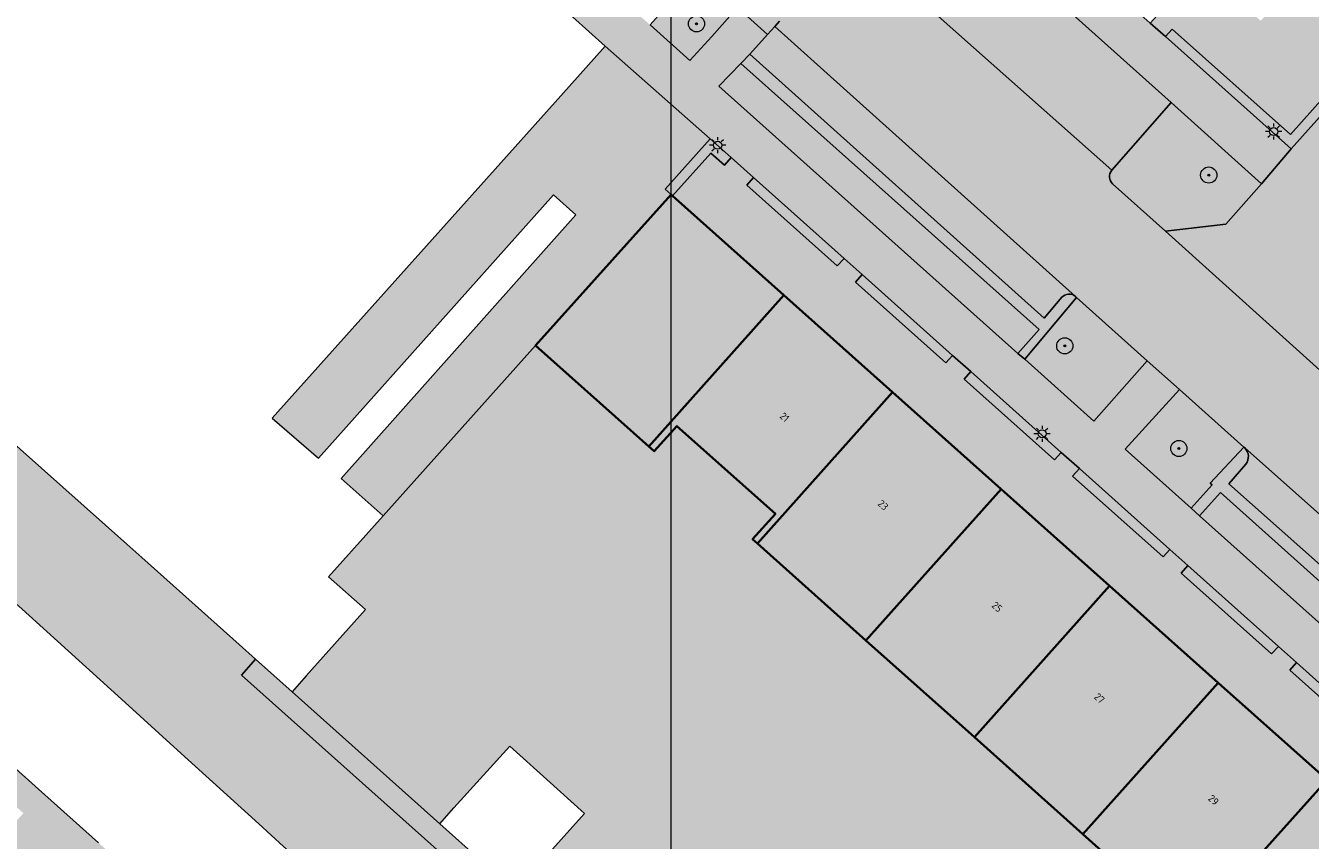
# Model space of a CAD drawing. Extents: x 101956 to 105180, y 476926 to 481317.
# Tile 355 of 649: x 103993 to 104056, y 480285 to 480325. Entities that reach past the tile are written whole.
import ezdxf
from ezdxf.enums import TextEntityAlignment as Align

# ---------------------------------------------------------------- set-up
doc = ezdxf.new("R2010")
doc.units = 0
doc.header["$LTSCALE"] = 0.5
for name, color, linetype, lineweight in [('B-WE-GR-BEPLANTING_CULTUUR_HEESTERS-GV', 90, 'Continuous', 18), ('B-WE-GR-BOOM-S', 90, 'Continuous', 25), ('B-WE-GR-GROENVOORZIENING-GV', 80, 'Continuous', 18), ('B-WE-GR-HAAG-GV', 90, 'Continuous', 13), ('B-WE-KL-ET_LS_OV_LICHTMAST-S', 190, 'Continuous', 25), ('B-WE-OG-BEBOUWING-GV', 7, 'Continuous', 35), ('B-WE-OG-BEBOUWING-T18', 10, 'Continuous', 18), ('B-WE-OG-TERREIN_ERF-GV', 7, 'Continuous', 18), ('B-WE-VH-VERHARDING_STRAATBAKSTEEN-GV', 252, 'Continuous', 18), ('B-WE-VH-VERHARDING_TEGEL-GV', 252, 'Continuous', 18)]:
    doc.layers.add(name, color=color, linetype=linetype, lineweight=lineweight)
for name, color, linetype, lineweight, true_color in [('B-WE-GR-BEPLANTING_CULTUUR_HEESTERS-V', 7, 'Continuous', 18, 0xa5a552), ('B-WE-GR-GROENVOORZIENING-V', 7, 'Continuous', 18, 0x67a552), ('B-WE-GR-HAAG-V', 7, 'Continuous', 18, 0x67a552), ('B-WE-OG-BEBOUWING-V', 7, 'Continuous', 18, 0xdc7869), ('B-WE-OG-TERREIN_ERF-V', 7, 'Continuous', 18, 0x28c846), ('B-WE-VH-VERHARDING_STRAATBAKSTEEN-V', 7, 'Continuous', 18, 0xcdcdcd), ('B-WE-VH-VERHARDING_TEGEL-V', 7, 'Continuous', 18, 0xcdcdcd)]:
    doc.layers.add(name, color=color, linetype=linetype, lineweight=lineweight, true_color=true_color)
doc.layers.add('X-XX-AL-HULPLIJN-G', color=7, linetype='Continuous', lineweight=18, plot=False)
doc.styles.add('NLCS-ISO-M200-T18', font='NLCS-ISO.ttf', dxfattribs={"height": 0.36})

# ---------------------------------------------------------------- blocks, each defined once
blk = doc.blocks.new('SKL-ET_OV_LICHTMAST-SO')
at = {"color": 0, "linetype": 'ByBlock', "lineweight": 18}
for points in [[(-1.25, 0), (-2, 0)], [(-1.41421356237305, 1.414213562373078), (-0.8838834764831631, 0.8838834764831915)], [(0, 2), (0, 1.25)], [(0.88388347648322, 0.8838834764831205), (1.414213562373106, 1.414213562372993)], [(2, 0), (1.25, 0)], [(-1.414213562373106, -1.414213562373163), (-0.8838834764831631, -0.88388347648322)], [(0, -1.25), (0, -2)], [(0.8838834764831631, -0.8838834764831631), (1.414213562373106, -1.414213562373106)]]:
    blk.add_lwpolyline(points, dxfattribs=at)
blk.add_circle((0, 0), 1, dxfattribs=at)
blk = doc.blocks.new('SGR-BOOM_01-SO')
at = {"linetype": 'ByBlock', "lineweight": 18}
h = blk.add_hatch(color=0, dxfattribs=at)
h.dxf.hatch_style = 1
edge = h.paths.add_edge_path()
edge.add_arc((0, 0), 0.25, 0, 360)
at = {"color": 0, "linetype": 'ByBlock', "lineweight": 18}
for radius in [2, 0.25]:
    blk.add_circle((0, 0), radius, dxfattribs=at)

msp = doc.modelspace()

# ---------------------------------------------------------------- hatches: boundary and pattern name
at = {"layer": 'B-WE-GR-BEPLANTING_CULTUUR_HEESTERS-V'}
h = msp.add_hatch(color=256, dxfattribs=at)
edge = h.paths.add_edge_path()
edge.add_line((104029.275, 480324.851), (104029.632, 480325.248))
edge.add_line((104029.632, 480325.248), (104029.861, 480325.502))
edge.add_arc((104029.4985979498, 480325.8275052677), 0.4871231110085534, 318.0701899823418, 408.0865065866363)
edge.add_line((104029.824, 480326.19), (104026.72, 480328.97))
edge.add_line((104026.72, 480328.97), (104024.532, 480326.511))
edge.add_line((104024.532, 480326.511), (104023.468, 480325.316))
edge.add_line((104023.468, 480325.316), (104025.428, 480323.566))
edge.add_line((104025.428, 480323.566), (104026.514, 480324.746))
edge.add_line((104026.514, 480324.746), (104027.791, 480326.181))
edge.add_line((104027.791, 480326.181), (104029.275, 480324.851))
h = msp.add_hatch(color=256, dxfattribs=at)
edge = h.paths.add_edge_path()
edge.add_line((104053.723, 480317.453), (104049.26, 480321.479))
edge.add_line((104049.26, 480321.479), (104046.318, 480318.124))
edge.add_arc((104046.6768416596, 480317.8087527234), 0.4776485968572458, 138.7002545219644, 227.9624821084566)
edge.add_line((104046.357, 480317.454), (104048.97, 480315.105))
edge.add_line((104048.97, 480315.105), (104051.954, 480315.452))
edge.add_line((104051.954, 480315.452), (104053.723, 480317.453))
for points in [[(104048.072, 480308.697), (104044.569, 480311.834), (104042.009, 480308.777), (104045.432, 480305.711)], [(104049.665, 480307.271), (104046.978, 480304.311), (104050.238, 480301.394), (104051.273, 480302.554), (104051.183, 480302.635), (104052.844, 480304.424)]]:
    msp.add_hatch(color=256, dxfattribs=at).paths.add_polyline_path(points)
at = {"layer": 'B-WE-GR-GROENVOORZIENING-V'}
for points in [[(104049.298, 480325.115), (104048.965, 480324.742), (104055.191, 480319.191), (104061.807, 480326.601), (104061.434, 480326.934), (104055.151, 480319.897)], [(104041.663, 480309.062), (104042.718, 480310.247), (104027.948, 480323.409), (104026.868, 480322.287)], [(104027.48, 480318.75), (104026.44, 480319.679), (104024.206, 480317.185), (104024.504, 480316.918), (104024.579, 480316.852), (104026.472, 480318.966), (104027.147, 480318.377)], [(104028.588, 480317.76), (104028.255, 480317.387), (104032.729, 480313.389), (104033.062, 480313.762)], [(104033.961, 480312.958), (104033.628, 480312.585), (104038.102, 480308.587), (104038.435, 480308.96)], [(104039.335, 480308.157), (104039.002, 480307.784), (104043.476, 480303.786), (104043.809, 480304.159)], [(104044.708, 480303.355), (104044.375, 480302.982), (104048.849, 480298.984), (104049.182, 480299.357)], [(104051.695, 480302.177), (104050.66, 480301.017), (104065.362, 480287.865), (104066.393, 480289.004), (104066.295, 480289.092)], [(104050.082, 480298.554), (104049.749, 480298.181), (104054.223, 480294.183), (104054.556, 480294.556)], [(104055.455, 480293.752), (104055.122, 480293.379), (104059.596, 480289.381), (104059.929, 480289.754)]]:
    msp.add_hatch(color=256, dxfattribs=at).paths.add_polyline_path(points)
at = {"layer": 'B-WE-GR-HAAG-V'}
for points in [[(104049.298, 480325.115), (104048.965, 480324.742), (104055.191, 480319.191), (104061.807, 480326.601), (104061.434, 480326.934), (104055.151, 480319.897)], [(104041.663, 480309.062), (104042.718, 480310.247), (104027.948, 480323.409), (104026.868, 480322.287)], [(104027.48, 480318.75), (104026.44, 480319.679), (104024.206, 480317.185), (104024.504, 480316.918), (104024.579, 480316.852), (104026.472, 480318.966), (104027.147, 480318.377)], [(104028.588, 480317.76), (104028.255, 480317.387), (104032.729, 480313.389), (104033.062, 480313.762)], [(104033.961, 480312.958), (104033.628, 480312.585), (104038.102, 480308.587), (104038.435, 480308.96)], [(104039.335, 480308.157), (104039.002, 480307.784), (104043.476, 480303.786), (104043.809, 480304.159)], [(104044.708, 480303.355), (104044.375, 480302.982), (104048.849, 480298.984), (104049.182, 480299.357)], [(104051.695, 480302.177), (104050.66, 480301.017), (104065.362, 480287.865), (104066.393, 480289.004), (104066.295, 480289.092)], [(104050.082, 480298.554), (104049.749, 480298.181), (104054.223, 480294.183), (104054.556, 480294.556)], [(104055.455, 480293.752), (104055.122, 480293.379), (104059.596, 480289.381), (104059.929, 480289.754)]]:
    msp.add_hatch(color=256, dxfattribs=at).paths.add_polyline_path(points)
at = {"layer": 'B-WE-OG-BEBOUWING-V'}
for points in [[(104030.09, 480311.934), (104024.579, 480316.852), (104024.504, 480316.918), (104017.797, 480309.451), (104023.409, 480304.45)], [(104035.464, 480307.138), (104030.09, 480311.934), (104023.409, 480304.45), (104023.668, 480304.219), (104024.791, 480305.46), (104029.663, 480301.112), (104028.539, 480299.861), (104028.78, 480299.646)], [(104040.836, 480302.344), (104035.464, 480307.138), (104028.78, 480299.646), (104034.147, 480294.851)], [(104046.208, 480297.55), (104040.836, 480302.344), (104034.147, 480294.851), (104039.518, 480290.055)], [(104051.58, 480292.756), (104046.208, 480297.55), (104039.518, 480290.055), (104044.887, 480285.259)], [(104056.973, 480287.944), (104051.58, 480292.756), (104044.887, 480285.259), (104050.257, 480280.462)], [(104062.349, 480283.146), (104056.973, 480287.944), (104050.257, 480280.462), (104050.508, 480280.238), (104051.628, 480281.516), (104056.505, 480277.135), (104055.394, 480275.88), (104055.629, 480275.67)]]:
    msp.add_hatch(color=256, dxfattribs=at).paths.add_polyline_path(points)
at = {"layer": 'B-WE-OG-TERREIN_ERF-V'}
for points in [[(104062.356, 480348.82), (104061.317, 480349.772), (104061.44, 480349.919), (104061.61, 480350.122), (104062.666, 480349.15), (104066.158, 480353.068), (104065.052, 480354.082), (104065.21, 480354.259), (104069.162, 480358.68), (104063.714, 480363.55), (104061.939, 480361.468), (104063.734, 480359.876), (104061.601, 480357.479), (104059.414, 480355.022), (104057.623, 480356.608), (104046.781, 480344.483), (104048.599, 480342.891), (104046.357, 480340.383), (104044.259, 480338.037), (104042.46, 480339.631), (104038.277, 480334.942), (104048.552, 480325.781), (104048.219, 480325.408), (104048.965, 480324.742), (104049.298, 480325.115), (104055.151, 480319.897), (104061.434, 480326.934), (104061.807, 480326.601), (104062.633, 480327.526), (104062.26, 480327.859), (104065.265, 480331.209), (104065.63, 480330.883), (104066.457, 480331.81), (104066.084, 480332.143), (104072.094, 480338.842), (104072.451, 480338.523), (104073.278, 480339.449), (104072.905, 480339.782), (104075.91, 480343.132), (104076.275, 480342.806), (104077.101, 480343.731), (104076.729, 480344.064), (104079.733, 480347.414), (104080.098, 480347.088), (104081.186, 480348.306), (104077.195, 480351.887), (104073.064, 480347.254), (104069.237, 480342.964), (104065.46, 480338.729), (104061.638, 480334.444), (104057.816, 480330.16), (104053.682, 480325.524), (104046.932, 480331.526), (104050.97, 480336.07), (104049.919, 480337.014), (104050.014, 480337.118), (104050.239, 480337.366), (104051.292, 480336.431), (104054.761, 480340.323), (104053.72, 480341.274), (104053.838, 480341.401), (104054.034, 480341.613), (104055.073, 480340.659), (104058.573, 480344.572), (104057.507, 480345.517), (104057.661, 480345.684), (104057.827, 480345.865), (104058.898, 480344.91)], [(103956.851, 480319.954), (103964.794, 480328.841), (103970.092, 480334.769), (103969.133, 480335.626), (103954.887, 480319.668), (103947.725, 480311.644), (103939.425, 480319.051), (103960.677, 480342.827), (103960.837, 480343.005), (103960.168, 480343.602), (103960.009, 480343.423), (103937.627, 480318.38), (103948.029, 480309.081), (103980.736, 480279.843), (103981.886, 480281.118), (103949.504, 480310.067), (103956.728, 480318.205), (103992.448, 480286.3), (103984.024, 480276.908), (103986.706, 480274.558), (103987.837, 480275.827), (103995.088, 480283.944), (104038.504, 480245.177), (104039.425, 480246.209), (104034.782, 480250.355), (104033.542, 480251.462), (104001.4, 480280.161), (104000.162, 480281.267), (103998.104, 480283.104), (103996.168, 480284.833), (103993.206, 480287.482), (103989.601, 480290.702), (103988.312, 480291.853)], [(104049.749, 480298.181), (104050.082, 480298.554), (104049.182, 480299.357), (104048.849, 480298.984), (104044.375, 480302.982), (104044.708, 480303.355), (104043.809, 480304.159), (104043.476, 480303.786), (104039.002, 480307.784), (104039.335, 480308.157), (104038.435, 480308.96), (104038.102, 480308.587), (104033.628, 480312.585), (104033.961, 480312.958), (104033.062, 480313.762), (104032.729, 480313.389), (104028.255, 480317.387), (104028.588, 480317.76), (104027.48, 480318.75), (104027.147, 480318.377), (104026.472, 480318.966), (104024.579, 480316.852), (104030.09, 480311.934), (104035.464, 480307.138), (104040.836, 480302.344), (104046.208, 480297.55), (104051.58, 480292.756), (104056.973, 480287.944), (104062.349, 480283.146), (104062.625, 480282.9), (104067.28, 480278.715), (104067.855, 480278.217), (104069.71, 480280.343), (104066.078, 480283.589), (104066.411, 480283.962), (104065.302, 480284.953), (104064.969, 480284.58), (104060.495, 480288.578), (104060.828, 480288.951), (104059.929, 480289.754), (104059.596, 480289.381), (104055.122, 480293.379), (104055.455, 480293.752), (104054.556, 480294.556), (104054.223, 480294.183)], [(104039.518, 480290.055), (104034.147, 480294.851), (104028.78, 480299.646), (104028.539, 480299.861), (104029.663, 480301.112), (104024.791, 480305.46), (104023.668, 480304.219), (104023.409, 480304.45), (104017.797, 480309.451), (104010.255, 480301.025), (104007.553, 480298.005), (104009.379, 480296.378), (104006.443, 480293.094), (104005.744, 480292.311), (104013.057, 480285.772), (104013.758, 480286.557), (104016.521, 480289.613), (104018.352, 480287.97), (104020.227, 480286.288), (104017.48, 480283.225), (104016.781, 480282.442), (104023.8, 480276.166), (104024.494, 480276.944), (104027.239, 480280.021), (104029.093, 480278.377), (104030.963, 480276.718), (104028.23, 480273.654), (104027.511, 480272.848), (104034.571, 480266.536), (104035.279, 480267.329), (104037.998, 480270.424), (104039.849, 480268.803), (104041.753, 480267.135), (104039.025, 480264.062), (104038.276, 480263.223), (104045.573, 480256.699), (104046.271, 480257.481), (104049.2, 480260.771), (104050.999, 480259.194), (104061.23, 480270.663), (104055.629, 480275.67), (104055.394, 480275.88), (104056.505, 480277.135), (104051.628, 480281.516), (104050.508, 480280.238), (104050.257, 480280.462), (104044.887, 480285.259)]]:
    msp.add_hatch(color=256, dxfattribs=at).paths.add_polyline_path(points)
at = {"layer": 'B-WE-VH-VERHARDING_STRAATBAKSTEEN-V'}
h = msp.add_hatch(color=256, dxfattribs=at)
edge = h.paths.add_edge_path()
edge.add_line((104118.943, 480382.103), (104119.448, 480382.734))
edge.add_line((104119.448, 480382.734), (104119.781, 480383.107))
edge.add_line((104119.781, 480383.107), (104121.976, 480385.571))
edge.add_line((104121.976, 480385.571), (104124.97, 480388.931))
edge.add_line((104124.97, 480388.931), (104125.769, 480389.827))
edge.add_line((104125.769, 480389.827), (104128.762, 480393.187))
edge.add_line((104128.762, 480393.187), (104129.562, 480394.085))
edge.add_line((104129.562, 480394.085), (104135.549, 480400.804))
edge.add_line((104135.549, 480400.804), (104136.349, 480401.701))
edge.add_line((104136.349, 480401.701), (104139.342, 480405.061))
edge.add_line((104139.342, 480405.061), (104140.141, 480405.957))
edge.add_line((104140.141, 480405.957), (104143.135, 480409.317))
edge.add_line((104143.135, 480409.317), (104144.803, 480411.189))
edge.add_line((104144.803, 480411.189), (104146.916, 480413.561))
edge.add_line((104146.916, 480413.561), (104147.8, 480414.546))
edge.add_line((104147.8, 480414.546), (104148.6, 480415.439))
edge.add_line((104148.6, 480415.439), (104151.605, 480418.789))
edge.add_line((104151.605, 480418.789), (104152.405, 480419.68))
edge.add_line((104152.405, 480419.68), (104158.415, 480426.38))
edge.add_line((104158.415, 480426.38), (104159.216, 480427.273))
edge.add_line((104159.216, 480427.273), (104162.221, 480430.623))
edge.add_line((104162.221, 480430.623), (104163.021, 480431.515))
edge.add_line((104163.021, 480431.515), (104164.448, 480433.106))
edge.add_line((104164.448, 480433.106), (104168.74, 480437.89))
edge.add_arc((104172.3522972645, 480433.144118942), 5.964233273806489, 59.59332460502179, 127.276346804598, ccw=False)
edge.add_line((104175.371, 480438.288), (104209.372, 480417.115))
edge.add_line((104209.372, 480417.115), (104212.464, 480421.329))
edge.add_line((104212.464, 480421.329), (104192.212, 480434.053))
edge.add_line((104192.212, 480434.053), (104175.395, 480444.896))
edge.add_line((104175.395, 480444.896), (104174.032, 480446.278))
edge.add_line((104174.032, 480446.278), (104171.211, 480449.062))
edge.add_line((104171.211, 480449.062), (104170.599, 480448.381))
edge.add_line((104170.599, 480448.381), (104169.795, 480447.486))
edge.add_line((104169.795, 480447.486), (104162.517, 480439.387))
edge.add_line((104162.517, 480439.387), (104161.712, 480438.491))
edge.add_line((104161.712, 480438.491), (104158.704, 480435.144))
edge.add_line((104158.704, 480435.144), (104157.9, 480434.249))
edge.add_line((104157.9, 480434.249), (104154.892, 480430.902))
edge.add_line((104154.892, 480430.902), (104153.659, 480429.53))
edge.add_line((104153.659, 480429.53), (104153.325, 480429.158))
edge.add_line((104153.325, 480429.158), (104152.719, 480428.519))
edge.add_line((104152.719, 480428.519), (104150.058, 480425.558))
edge.add_line((104150.058, 480425.558), (104145.746, 480420.611))
edge.add_line((104145.746, 480420.611), (104142.449, 480416.934))
edge.add_line((104142.449, 480416.934), (104142.151, 480416.601))
edge.add_line((104142.151, 480416.601), (104141.104, 480415.434))
edge.add_line((104141.104, 480415.434), (104138.099, 480412.084))
edge.add_line((104138.099, 480412.084), (104137.297, 480411.187))
edge.add_line((104137.297, 480411.187), (104134.292, 480407.837))
edge.add_line((104134.292, 480407.837), (104133.49, 480406.941))
edge.add_line((104133.49, 480406.941), (104127.48, 480400.242))
edge.add_line((104127.48, 480400.242), (104126.679, 480399.344))
edge.add_line((104126.679, 480399.344), (104123.674, 480395.994))
edge.add_line((104123.674, 480395.994), (104122.871, 480395.097))
edge.add_line((104122.871, 480395.097), (104118.6, 480390.333))
edge.add_line((104118.6, 480390.333), (104116.248, 480387.626))
edge.add_line((104116.248, 480387.626), (104111.99, 480382.854))
edge.add_line((104111.99, 480382.854), (104111.188, 480381.956))
edge.add_line((104111.188, 480381.956), (104108.183, 480378.606))
edge.add_line((104108.183, 480378.606), (104107.39, 480377.699))
edge.add_line((104107.39, 480377.699), (104101.38, 480371))
edge.add_line((104101.38, 480371), (104100.596, 480370.085))
edge.add_line((104100.596, 480370.085), (104097.59, 480366.736))
edge.add_line((104097.59, 480366.736), (104096.798, 480365.829))
edge.add_line((104096.798, 480365.829), (104093.793, 480362.48))
edge.add_line((104093.793, 480362.48), (104092.872, 480361.429))
edge.add_line((104092.872, 480361.429), (104092.539, 480361.056))
edge.add_line((104092.539, 480361.056), (104091.956, 480360.442))
edge.add_line((104091.956, 480360.442), (104089.253, 480357.446))
edge.add_line((104089.253, 480357.446), (104084.694, 480352.3))
edge.add_line((104084.694, 480352.3), (104082.008, 480349.289))
edge.add_line((104082.008, 480349.289), (104081.519, 480348.679))
edge.add_line((104081.519, 480348.679), (104081.186, 480348.306))
edge.add_line((104081.186, 480348.306), (104080.098, 480347.088))
edge.add_line((104080.098, 480347.088), (104077.101, 480343.731))
edge.add_line((104077.101, 480343.731), (104076.275, 480342.806))
edge.add_line((104076.275, 480342.806), (104073.278, 480339.449))
edge.add_line((104073.278, 480339.449), (104072.451, 480338.523))
edge.add_line((104072.451, 480338.523), (104066.457, 480331.81))
edge.add_line((104066.457, 480331.81), (104065.63, 480330.883))
edge.add_line((104065.63, 480330.883), (104062.633, 480327.526))
edge.add_line((104062.633, 480327.526), (104061.807, 480326.601))
edge.add_line((104061.807, 480326.601), (104055.191, 480319.191))
edge.add_line((104055.191, 480319.191), (104053.723, 480317.453))
edge.add_line((104053.723, 480317.453), (104051.954, 480315.452))
edge.add_line((104051.954, 480315.452), (104048.97, 480315.105))
edge.add_line((104048.97, 480315.105), (104057.109, 480307.789))
edge.add_line((104057.109, 480307.789), (104056.843, 480312.459))
edge.add_line((104056.843, 480312.459), (104057.898, 480313.798))
edge.add_line((104057.898, 480313.798), (104059.396, 480315.439))
edge.add_line((104059.396, 480315.439), (104064.7, 480321.389))
edge.add_line((104064.7, 480321.389), (104065.502, 480322.288))
edge.add_line((104065.502, 480322.288), (104068.496, 480325.647))
edge.add_line((104068.496, 480325.647), (104069.297, 480326.546))
edge.add_line((104069.297, 480326.546), (104075.286, 480333.264))
edge.add_line((104075.286, 480333.264), (104076.087, 480334.163))
edge.add_line((104076.087, 480334.163), (104079.081, 480337.522))
edge.add_line((104079.081, 480337.522), (104079.883, 480338.421))
edge.add_line((104079.883, 480338.421), (104082.877, 480341.78))
edge.add_line((104082.877, 480341.78), (104084.542, 480343.647))
edge.add_line((104084.542, 480343.647), (104087.537, 480347.007))
edge.add_line((104087.537, 480347.007), (104088.339, 480347.907))
edge.add_line((104088.339, 480347.907), (104091.334, 480351.266))
edge.add_line((104091.334, 480351.266), (104092.136, 480352.167))
edge.add_line((104092.136, 480352.167), (104098.125, 480358.885))
edge.add_line((104098.125, 480358.885), (104098.927, 480359.784))
edge.add_line((104098.927, 480359.784), (104101.921, 480363.143))
edge.add_line((104101.921, 480363.143), (104102.724, 480364.044))
edge.add_line((104102.724, 480364.044), (104105.719, 480367.403))
edge.add_line((104105.719, 480367.403), (104107.938, 480369.893))
edge.add_line((104107.938, 480369.893), (104108.271, 480370.266))
edge.add_line((104108.271, 480370.266), (104108.883, 480370.882))
edge.add_line((104108.883, 480370.882), (104111.505, 480373.808))
edge.add_line((104111.505, 480373.808), (104116.232, 480379.115))
edge.add_line((104116.232, 480379.115), (104118.943, 480382.103))
h = msp.add_hatch(color=256, dxfattribs=at)
edge = h.paths.add_edge_path()
edge.add_line((104037.944, 480334.569), (104036.393, 480336.022))
edge.add_line((104036.393, 480336.022), (104016.884, 480353.475))
edge.add_line((104016.884, 480353.475), (104015.362, 480351.686))
edge.add_line((104015.362, 480351.686), (104019.746, 480347.831))
edge.add_line((104019.746, 480347.831), (104032.675, 480336.325))
edge.add_line((104032.675, 480336.325), (104029.657, 480333.043))
edge.add_arc((104030.028799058, 480332.6992845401), 0.5063347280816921, 137.2476778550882, 228.0007621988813)
edge.add_line((104029.69, 480332.323), (104032.836, 480329.485))
edge.add_arc((104033.1518706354, 480329.8347667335), 0.4712865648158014, 227.9151417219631, 317.438935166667)
edge.add_line((104033.499, 480329.516), (104036.563, 480332.847))
edge.add_line((104036.563, 480332.847), (104049.26, 480321.479))
edge.add_line((104049.26, 480321.479), (104053.723, 480317.453))
edge.add_line((104053.723, 480317.453), (104055.191, 480319.191))
edge.add_line((104055.191, 480319.191), (104048.965, 480324.742))
edge.add_line((104048.965, 480324.742), (104048.219, 480325.408))
edge.add_line((104048.219, 480325.408), (104037.944, 480334.569))
h = msp.add_hatch(color=256, dxfattribs=at)
edge = h.paths.add_edge_path()
edge.add_line((104048.97, 480315.105), (104046.357, 480317.454))
edge.add_arc((104046.6768416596, 480317.8087527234), 0.4776485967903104, 138.7002545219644, 227.9624821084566, ccw=False)
edge.add_line((104046.318, 480318.124), (104033.499, 480329.516))
edge.add_arc((104033.1518706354, 480329.8347667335), 0.4712865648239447, 227.9151417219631, 317.438935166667, ccw=False)
edge.add_line((104032.836, 480329.485), (104029.69, 480332.323))
edge.add_arc((104030.028799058, 480332.6992845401), 0.5063347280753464, 137.2476778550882, 228.0007621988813, ccw=False)
edge.add_line((104029.657, 480333.043), (104016.779, 480344.514))
edge.add_arc((104016.3725573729, 480344.8774467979), 0.5452423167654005, 228.0397147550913, 318.19646325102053, ccw=False)
edge.add_line((104016.008, 480344.472), (104013.692, 480346.551))
edge.add_line((104013.692, 480346.551), (104008.65, 480351.076))
edge.add_line((104008.65, 480351.076), (104003.073, 480344.931))
edge.add_line((104003.073, 480344.931), (104006.619, 480341.77))
edge.add_line((104006.619, 480341.77), (104008.584, 480343.974))
edge.add_line((104008.584, 480343.974), (104010.597, 480342.148))
edge.add_line((104010.597, 480342.148), (104010.733, 480342.025))
edge.add_line((104010.733, 480342.025), (104025.714, 480328.603))
edge.add_line((104025.714, 480328.603), (104026.007, 480328.93))
edge.add_arc((104026.3834342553, 480328.5946718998), 0.5041306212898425, 48.116656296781, 138.3053109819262, ccw=False)
edge.add_line((104026.72, 480328.97), (104029.824, 480326.19))
edge.add_arc((104029.4985979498, 480325.8275052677), 0.4871231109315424, -41.92981001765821, 48.086506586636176, ccw=False)
edge.add_line((104029.861, 480325.502), (104029.632, 480325.248))
edge.add_line((104029.632, 480325.248), (104044.513, 480311.884))
edge.add_line((104044.513, 480311.884), (104044.569, 480311.834))
edge.add_line((104044.569, 480311.834), (104048.072, 480308.697))
edge.add_line((104048.072, 480308.697), (104049.665, 480307.271))
edge.add_line((104049.665, 480307.271), (104052.844, 480304.424))
edge.add_line((104052.844, 480304.424), (104052.895, 480304.378))
edge.add_line((104052.895, 480304.378), (104067.999, 480290.97))
edge.add_line((104067.999, 480290.97), (104068.207, 480291.199))
edge.add_arc((104068.564612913, 480290.8753703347), 0.4823102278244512, 48.21407586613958, 137.8557874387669, ccw=False)
edge.add_line((104068.886, 480291.235), (104070.164, 480290.093))
edge.add_line((104070.164, 480290.093), (104072.213, 480288.263))
edge.add_line((104072.213, 480288.263), (104084.052, 480277.598))
edge.add_line((104084.052, 480277.598), (104087.289, 480274.743))
edge.add_line((104087.289, 480274.743), (104090.348, 480278.177))
edge.add_line((104090.348, 480278.177), (104083.92, 480283.939))
edge.add_line((104083.92, 480283.939), (104073.327, 480293.316))
edge.add_line((104073.327, 480293.316), (104071.137, 480295.255))
edge.add_arc((104071.4633339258, 480295.6234899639), 0.4922181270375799, 138.4445785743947, 228.4719674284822, ccw=False)
edge.add_line((104071.095, 480295.95), (104057.981, 480307.667))
edge.add_arc((104057.6144381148, 480307.9986981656), 0.4943594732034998, 228.0550197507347, 317.8583713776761, ccw=False)
edge.add_line((104057.284, 480307.631), (104057.109, 480307.789))
edge.add_line((104057.109, 480307.789), (104048.97, 480315.105))
h = msp.add_hatch(color=256, dxfattribs=at)
edge = h.paths.add_edge_path()
edge.add_line((104026.868, 480322.287), (104027.948, 480323.409))
edge.add_line((104027.948, 480323.409), (104028.401, 480323.879))
edge.add_line((104028.401, 480323.879), (104029.275, 480324.851))
edge.add_line((104029.275, 480324.851), (104027.791, 480326.181))
edge.add_line((104027.791, 480326.181), (104026.514, 480324.746))
edge.add_line((104026.514, 480324.746), (104025.428, 480323.566))
edge.add_line((104025.428, 480323.566), (104023.468, 480325.316))
edge.add_line((104023.468, 480325.316), (104023.084, 480325.658))
edge.add_line((104023.084, 480325.658), (104008.313, 480338.842))
edge.add_line((104008.313, 480338.842), (104008.004, 480339.126))
edge.add_line((104008.004, 480339.126), (104005.905, 480340.991))
edge.add_line((104005.905, 480340.991), (104004.37, 480339.382))
edge.add_line((104004.37, 480339.382), (104005.337, 480338.517))
edge.add_line((104005.337, 480338.517), (104009.061, 480335.181))
edge.add_line((104009.061, 480335.181), (104010.032, 480334.311))
edge.add_line((104010.032, 480334.311), (104013.757, 480330.976))
edge.add_line((104013.757, 480330.976), (104014.727, 480330.107))
edge.add_line((104014.727, 480330.107), (104018.452, 480326.772))
edge.add_line((104018.452, 480326.772), (104019.631, 480325.715))
edge.add_line((104019.631, 480325.715), (104021.245, 480324.27))
edge.add_line((104021.245, 480324.27), (104026.44, 480319.679))
edge.add_line((104026.44, 480319.679), (104027.48, 480318.75))
edge.add_line((104027.48, 480318.75), (104028.588, 480317.76))
edge.add_line((104028.588, 480317.76), (104033.062, 480313.762))
edge.add_line((104033.062, 480313.762), (104033.961, 480312.958))
edge.add_line((104033.961, 480312.958), (104038.435, 480308.96))
edge.add_line((104038.435, 480308.96), (104039.335, 480308.157))
edge.add_line((104039.335, 480308.157), (104043.809, 480304.159))
edge.add_line((104043.809, 480304.159), (104044.708, 480303.355))
edge.add_line((104044.708, 480303.355), (104049.182, 480299.357))
edge.add_line((104049.182, 480299.357), (104050.082, 480298.554))
edge.add_line((104050.082, 480298.554), (104054.556, 480294.556))
edge.add_line((104054.556, 480294.556), (104055.455, 480293.752))
edge.add_line((104055.455, 480293.752), (104059.929, 480289.754))
edge.add_line((104059.929, 480289.754), (104060.828, 480288.951))
edge.add_line((104060.828, 480288.951), (104065.302, 480284.953))
edge.add_line((104065.302, 480284.953), (104066.411, 480283.962))
edge.add_line((104066.411, 480283.962), (104070.412, 480280.387))
edge.add_line((104070.412, 480280.387), (104072.114, 480278.866))
edge.add_line((104072.114, 480278.866), (104072.675, 480279.496))
edge.add_line((104072.675, 480279.496), (104073.488, 480280.65))
edge.add_line((104073.488, 480280.65), (104067.013, 480286.487))
edge.add_line((104067.013, 480286.487), (104070.164, 480290.093))
edge.add_line((104070.164, 480290.093), (104068.886, 480291.235))
edge.add_arc((104068.564612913, 480290.8753703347), 0.4823102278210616, 48.21407586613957, 137.8557874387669)
edge.add_line((104068.207, 480291.199), (104067.999, 480290.97))
edge.add_line((104067.999, 480290.97), (104066.751, 480289.595))
edge.add_line((104066.751, 480289.595), (104066.295, 480289.092))
edge.add_line((104066.295, 480289.092), (104066.393, 480289.004))
edge.add_line((104066.393, 480289.004), (104065.362, 480287.865))
edge.add_line((104065.362, 480287.865), (104050.66, 480301.017))
edge.add_line((104050.66, 480301.017), (104050.238, 480301.394))
edge.add_line((104050.238, 480301.394), (104046.978, 480304.311))
edge.add_line((104046.978, 480304.311), (104049.665, 480307.271))
edge.add_line((104049.665, 480307.271), (104048.072, 480308.697))
edge.add_line((104048.072, 480308.697), (104045.432, 480305.711))
edge.add_line((104045.432, 480305.711), (104042.009, 480308.777))
edge.add_line((104042.009, 480308.777), (104041.663, 480309.062))
edge.add_line((104041.663, 480309.062), (104026.868, 480322.287))
for points in [[(104033.499, 480329.516), (104046.318, 480318.124), (104049.26, 480321.479), (104036.563, 480332.847)], [(104003.24, 480293.138), (104003.937, 480293.926), (104003.133, 480294.642), (103998.314, 480298.949), (103997.568, 480299.615), (103967.241, 480326.649), (103965.923, 480327.83), (103962.076, 480323.537), (103992.387, 480296.403), (103993.607, 480295.296), (103997.303, 480291.94), (104000.071, 480289.427), (104004.103, 480285.766), (104005.328, 480284.654), (104037.544, 480256.028), (104038.776, 480254.922), (104039.959, 480253.859), (104043.466, 480250.71), (104045.452, 480248.926), (104048.686, 480252.552)], [(104024.504, 480316.918), (104024.206, 480317.185), (104026.44, 480319.679), (104021.245, 480324.27), (104019.046, 480321.813), (104004.754, 480305.851), (104007.062, 480303.867), (104018.679, 480316.906), (104019.793, 480315.916), (104008.181, 480302.871), (104010.255, 480301.025), (104017.797, 480309.451)], [(104023.8, 480276.166), (104016.781, 480282.442), (104013.057, 480285.772), (104005.744, 480292.311), (104003.937, 480293.926), (104003.24, 480293.138), (104048.686, 480252.552), (104049.363, 480253.31), (104047.365, 480255.097), (104045.573, 480256.699), (104038.276, 480263.223), (104034.571, 480266.536), (104027.511, 480272.848)]]:
    msp.add_hatch(color=256, dxfattribs=at).paths.add_polyline_path(points)
h = msp.add_hatch(color=256, dxfattribs=at)
edge = h.paths.add_edge_path()
edge.add_line((104029.632, 480325.248), (104029.275, 480324.851))
edge.add_line((104029.275, 480324.851), (104028.401, 480323.879))
edge.add_line((104028.401, 480323.879), (104042.966, 480310.799))
edge.add_line((104042.966, 480310.799), (104043.84, 480311.836))
edge.add_arc((104044.2034747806, 480311.481791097), 0.5075212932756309, 52.41943926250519, 135.7396938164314, ccw=False)
edge.add_line((104044.513, 480311.884), (104029.632, 480325.248))
h = msp.add_hatch(color=256, dxfattribs=at)
edge = h.paths.add_edge_path()
edge.add_arc((104052.4699945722, 480303.9493363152), 0.6036407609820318, 322.5163766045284, 405.2455300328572)
edge.add_line((104052.895, 480304.378), (104067.999, 480290.97))
edge.add_line((104067.999, 480290.97), (104066.751, 480289.595))
edge.add_line((104066.751, 480289.595), (104052.101, 480302.601))
edge.add_line((104052.101, 480302.601), (104052.949, 480303.582))
at = {"layer": 'B-WE-VH-VERHARDING_TEGEL-V'}
h = msp.add_hatch(color=256, dxfattribs=at)
edge = h.paths.add_edge_path()
edge.add_line((104028.401, 480323.879), (104027.948, 480323.409))
edge.add_line((104027.948, 480323.409), (104042.718, 480310.247))
edge.add_line((104042.718, 480310.247), (104041.663, 480309.062))
edge.add_line((104041.663, 480309.062), (104042.009, 480308.777))
edge.add_line((104042.009, 480308.777), (104044.569, 480311.834))
edge.add_line((104044.569, 480311.834), (104044.513, 480311.884))
edge.add_arc((104044.2034747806, 480311.481791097), 0.5075212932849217, 52.41943926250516, 135.7396938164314)
edge.add_line((104043.84, 480311.836), (104042.966, 480310.799))
edge.add_line((104042.966, 480310.799), (104028.401, 480323.879))
h = msp.add_hatch(color=256, dxfattribs=at)
edge = h.paths.add_edge_path()
edge.add_arc((104052.4699945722, 480303.9493363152), 0.6036407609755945, 322.5163766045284, 405.2455300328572)
edge.add_line((104052.895, 480304.378), (104052.844, 480304.424))
edge.add_line((104052.844, 480304.424), (104051.183, 480302.635))
edge.add_line((104051.183, 480302.635), (104051.273, 480302.554))
edge.add_line((104051.273, 480302.554), (104050.238, 480301.394))
edge.add_line((104050.238, 480301.394), (104050.66, 480301.017))
edge.add_line((104050.66, 480301.017), (104051.695, 480302.177))
edge.add_line((104051.695, 480302.177), (104066.295, 480289.092))
edge.add_line((104066.295, 480289.092), (104066.751, 480289.595))
edge.add_line((104066.751, 480289.595), (104052.101, 480302.601))
edge.add_line((104052.101, 480302.601), (104052.949, 480303.582))

# ---------------------------------------------------------------- linework, layer by layer
at = {"layer": 'B-WE-GR-BEPLANTING_CULTUUR_HEESTERS-GV', "flags": 128}
for points in [[(104029.824, 480326.19), (104026.72, 480328.97), (104024.532, 480326.511), (104023.468, 480325.316), (104025.428, 480323.566), (104026.514, 480324.746), (104027.791, 480326.181), (104029.275, 480324.851)], [(104029.275, 480324.851), (104029.632, 480325.248), (104029.861, 480325.502)], [(104053.723, 480317.453), (104049.26, 480321.479), (104046.318, 480318.124)], [(104046.357, 480317.454), (104048.97, 480315.105), (104051.954, 480315.452), (104053.723, 480317.453)]]:
    msp.add_lwpolyline(points, dxfattribs=at)
at = {"layer": 'B-WE-GR-BEPLANTING_CULTUUR_HEESTERS-GV'}
msp.add_lwpolyline([(104046.318, 480318.124, 0.4104471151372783), (104046.357, 480317.454)], format="xyb", dxfattribs=at)
at = {"layer": 'B-WE-GR-BEPLANTING_CULTUUR_HEESTERS-GV', "flags": 128}
for points in [[(104048.072, 480308.697), (104044.569, 480311.834), (104042.009, 480308.777), (104045.432, 480305.711)], [(104049.665, 480307.271), (104046.978, 480304.311), (104050.238, 480301.394), (104051.273, 480302.554), (104051.183, 480302.635), (104052.844, 480304.424)]]:
    msp.add_lwpolyline(points, close=True, dxfattribs=at)
at = {"layer": 'B-WE-GR-GROENVOORZIENING-GV', "flags": 128}
for points in [[(104049.298, 480325.115), (104048.965, 480324.742), (104055.191, 480319.191), (104061.807, 480326.601), (104061.434, 480326.934), (104055.151, 480319.897)], [(104041.663, 480309.062), (104042.718, 480310.247), (104027.948, 480323.409), (104026.868, 480322.287)], [(104027.48, 480318.75), (104026.44, 480319.679), (104024.206, 480317.185), (104024.504, 480316.918), (104024.579, 480316.852), (104026.472, 480318.966), (104027.147, 480318.377)], [(104028.588, 480317.76), (104028.255, 480317.387), (104032.729, 480313.389), (104033.062, 480313.762)], [(104033.961, 480312.958), (104033.628, 480312.585), (104038.102, 480308.587), (104038.435, 480308.96)], [(104039.335, 480308.157), (104039.002, 480307.784), (104043.476, 480303.786), (104043.809, 480304.159)], [(104044.708, 480303.355), (104044.375, 480302.982), (104048.849, 480298.984), (104049.182, 480299.357)], [(104051.695, 480302.177), (104050.66, 480301.017), (104065.362, 480287.865), (104066.393, 480289.004), (104066.295, 480289.092)], [(104050.082, 480298.554), (104049.749, 480298.181), (104054.223, 480294.183), (104054.556, 480294.556)], [(104055.455, 480293.752), (104055.122, 480293.379), (104059.596, 480289.381), (104059.929, 480289.754)]]:
    msp.add_lwpolyline(points, close=True, dxfattribs=at)
at = {"layer": 'B-WE-GR-HAAG-GV', "flags": 128}
for points in [[(104049.298, 480325.115), (104048.965, 480324.742), (104055.191, 480319.191), (104061.807, 480326.601), (104061.434, 480326.934), (104055.151, 480319.897)], [(104041.663, 480309.062), (104042.718, 480310.247), (104027.948, 480323.409), (104026.868, 480322.287)], [(104027.48, 480318.75), (104026.44, 480319.679), (104024.206, 480317.185), (104024.504, 480316.918), (104024.579, 480316.852), (104026.472, 480318.966), (104027.147, 480318.377)], [(104028.588, 480317.76), (104028.255, 480317.387), (104032.729, 480313.389), (104033.062, 480313.762)], [(104033.961, 480312.958), (104033.628, 480312.585), (104038.102, 480308.587), (104038.435, 480308.96)], [(104039.335, 480308.157), (104039.002, 480307.784), (104043.476, 480303.786), (104043.809, 480304.159)], [(104044.708, 480303.355), (104044.375, 480302.982), (104048.849, 480298.984), (104049.182, 480299.357)], [(104051.695, 480302.177), (104050.66, 480301.017), (104065.362, 480287.865), (104066.393, 480289.004), (104066.295, 480289.092)], [(104050.082, 480298.554), (104049.749, 480298.181), (104054.223, 480294.183), (104054.556, 480294.556)], [(104055.455, 480293.752), (104055.122, 480293.379), (104059.596, 480289.381), (104059.929, 480289.754)]]:
    msp.add_lwpolyline(points, close=True, dxfattribs=at)
at = {"layer": 'B-WE-OG-BEBOUWING-GV', "flags": 128}
for points in [[(104030.09, 480311.934), (104024.579, 480316.852), (104024.504, 480316.918), (104017.797, 480309.451), (104023.409, 480304.45)], [(104035.464, 480307.138), (104030.09, 480311.934), (104023.409, 480304.45), (104023.668, 480304.219), (104024.791, 480305.46), (104029.663, 480301.112), (104028.539, 480299.861), (104028.78, 480299.646)], [(104040.836, 480302.344), (104035.464, 480307.138), (104028.78, 480299.646), (104034.147, 480294.851)], [(104046.208, 480297.55), (104040.836, 480302.344), (104034.147, 480294.851), (104039.518, 480290.055)], [(104051.58, 480292.756), (104046.208, 480297.55), (104039.518, 480290.055), (104044.887, 480285.259)], [(104056.973, 480287.944), (104051.58, 480292.756), (104044.887, 480285.259), (104050.257, 480280.462)], [(104062.349, 480283.146), (104056.973, 480287.944), (104050.257, 480280.462), (104050.508, 480280.238), (104051.628, 480281.516), (104056.505, 480277.135), (104055.394, 480275.88), (104055.629, 480275.67)]]:
    msp.add_lwpolyline(points, close=True, dxfattribs=at)
at = {"layer": 'B-WE-OG-TERREIN_ERF-GV', "flags": 128}
for points in [[(104057.623, 480356.608), (104046.781, 480344.483), (104048.599, 480342.891), (104046.357, 480340.383), (104044.259, 480338.037), (104042.46, 480339.631), (104038.277, 480334.942), (104048.552, 480325.781), (104048.219, 480325.408), (104048.965, 480324.742), (104049.298, 480325.115), (104055.151, 480319.897), (104061.434, 480326.934)], [(103996.168, 480284.833), (103993.206, 480287.482), (103989.601, 480290.702), (103988.312, 480291.853), (103956.851, 480319.954), (103964.794, 480328.841), (103970.092, 480334.769), (103969.133, 480335.626), (103954.887, 480319.668), (103947.725, 480311.644), (103939.425, 480319.051), (103960.677, 480342.827), (103960.837, 480343.005), (103960.168, 480343.602), (103960.009, 480343.423), (103937.627, 480318.38), (103948.029, 480309.081), (103980.736, 480279.843)], [(104059.596, 480289.381), (104055.122, 480293.379), (104055.455, 480293.752), (104054.556, 480294.556), (104054.223, 480294.183), (104049.749, 480298.181), (104050.082, 480298.554), (104049.182, 480299.357), (104048.849, 480298.984), (104044.375, 480302.982), (104044.708, 480303.355), (104043.809, 480304.159), (104043.476, 480303.786), (104039.002, 480307.784), (104039.335, 480308.157), (104038.435, 480308.96), (104038.102, 480308.587), (104033.628, 480312.585), (104033.961, 480312.958), (104033.062, 480313.762), (104032.729, 480313.389), (104028.255, 480317.387), (104028.588, 480317.76), (104027.48, 480318.75), (104027.147, 480318.377), (104026.472, 480318.966), (104024.579, 480316.852), (104030.09, 480311.934), (104035.464, 480307.138), (104040.836, 480302.344), (104046.208, 480297.55), (104051.58, 480292.756), (104056.973, 480287.944)], [(104050.257, 480280.462), (104044.887, 480285.259), (104039.518, 480290.055), (104034.147, 480294.851), (104028.78, 480299.646), (104028.539, 480299.861), (104029.663, 480301.112), (104024.791, 480305.46), (104023.668, 480304.219), (104023.409, 480304.45), (104017.797, 480309.451), (104010.255, 480301.025), (104007.553, 480298.005), (104009.379, 480296.378), (104006.443, 480293.094), (104005.744, 480292.311), (104013.057, 480285.772), (104013.758, 480286.557), (104016.521, 480289.613), (104018.352, 480287.97), (104020.227, 480286.288), (104017.48, 480283.225)]]:
    msp.add_lwpolyline(points, dxfattribs=at)
at = {"layer": 'B-WE-VH-VERHARDING_STRAATBAKSTEEN-GV', "flags": 128}
for points in [[(104033.499, 480329.516), (104036.563, 480332.847), (104049.26, 480321.479), (104053.723, 480317.453), (104055.191, 480319.191), (104048.965, 480324.742), (104048.219, 480325.408), (104037.944, 480334.569)], [(104046.318, 480318.124), (104033.499, 480329.516)], [(104061.807, 480326.601), (104055.191, 480319.191), (104053.723, 480317.453), (104051.954, 480315.452), (104048.97, 480315.105), (104057.109, 480307.789)], [(104026.868, 480322.287), (104027.948, 480323.409), (104028.401, 480323.879), (104029.275, 480324.851), (104027.791, 480326.181), (104026.514, 480324.746), (104025.428, 480323.566), (104023.468, 480325.316)], [(104019.631, 480325.715), (104021.245, 480324.27), (104026.44, 480319.679), (104027.48, 480318.75), (104028.588, 480317.76), (104033.062, 480313.762), (104033.961, 480312.958), (104038.435, 480308.96), (104039.335, 480308.157), (104043.809, 480304.159), (104044.708, 480303.355), (104049.182, 480299.357), (104050.082, 480298.554), (104054.556, 480294.556), (104055.455, 480293.752), (104059.929, 480289.754)], [(104029.632, 480325.248), (104029.275, 480324.851), (104028.401, 480323.879), (104042.966, 480310.799), (104043.84, 480311.836)], [(104029.861, 480325.502), (104029.632, 480325.248), (104044.513, 480311.884), (104044.569, 480311.834), (104048.072, 480308.697), (104049.665, 480307.271), (104052.844, 480304.424), (104052.895, 480304.378), (104067.999, 480290.97), (104068.207, 480291.199)], [(104044.513, 480311.884), (104029.632, 480325.248)], [(104068.207, 480291.199), (104067.999, 480290.97), (104066.751, 480289.595), (104066.295, 480289.092), (104066.393, 480289.004), (104065.362, 480287.865), (104050.66, 480301.017), (104050.238, 480301.394), (104046.978, 480304.311), (104049.665, 480307.271), (104048.072, 480308.697), (104045.432, 480305.711), (104042.009, 480308.777), (104041.663, 480309.062), (104026.868, 480322.287)], [(104048.97, 480315.105), (104046.357, 480317.454)], [(104057.284, 480307.631), (104057.109, 480307.789), (104048.97, 480315.105)], [(104052.949, 480303.582), (104052.101, 480302.601), (104066.751, 480289.595), (104067.999, 480290.97), (104052.895, 480304.378)]]:
    msp.add_lwpolyline(points, dxfattribs=at)
for points in [[(104033.499, 480329.516), (104046.318, 480318.124), (104049.26, 480321.479), (104036.563, 480332.847)], [(104003.24, 480293.138), (104003.937, 480293.926), (104003.133, 480294.642), (103998.314, 480298.949), (103997.568, 480299.615), (103967.241, 480326.649), (103965.923, 480327.83), (103962.076, 480323.537), (103992.387, 480296.403), (103993.607, 480295.296), (103997.303, 480291.94), (104000.071, 480289.427), (104004.103, 480285.766), (104005.328, 480284.654), (104037.544, 480256.028), (104038.776, 480254.922), (104039.959, 480253.859), (104043.466, 480250.71), (104045.452, 480248.926), (104048.686, 480252.552)], [(104024.504, 480316.918), (104024.206, 480317.185), (104026.44, 480319.679), (104021.245, 480324.27), (104019.046, 480321.813), (104004.754, 480305.851), (104007.062, 480303.867), (104018.679, 480316.906), (104019.793, 480315.916), (104008.181, 480302.871), (104010.255, 480301.025), (104017.797, 480309.451)], [(104023.8, 480276.166), (104016.781, 480282.442), (104013.057, 480285.772), (104005.744, 480292.311), (104003.937, 480293.926), (104003.24, 480293.138), (104048.686, 480252.552), (104049.363, 480253.31), (104047.365, 480255.097), (104045.573, 480256.699), (104038.276, 480263.223), (104034.571, 480266.536), (104027.511, 480272.848)]]:
    msp.add_lwpolyline(points, close=True, dxfattribs=at)
at = {"layer": 'B-WE-VH-VERHARDING_STRAATBAKSTEEN-GV'}
for points in [[(104046.357, 480317.454, -0.4104471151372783), (104046.318, 480318.124)], [(104043.84, 480311.836, -0.3804649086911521), (104044.513, 480311.884)], [(104052.895, 480304.378, -0.3775152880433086), (104052.949, 480303.582)]]:
    msp.add_lwpolyline(points, format="xyb", dxfattribs=at)
at = {"layer": 'B-WE-VH-VERHARDING_TEGEL-GV', "flags": 128}
for points in [[(104028.401, 480323.879), (104027.948, 480323.409), (104042.718, 480310.247), (104041.663, 480309.062), (104042.009, 480308.777), (104044.569, 480311.834), (104044.513, 480311.884)], [(104043.84, 480311.836), (104042.966, 480310.799), (104028.401, 480323.879)], [(104052.895, 480304.378), (104052.844, 480304.424), (104051.183, 480302.635), (104051.273, 480302.554), (104050.238, 480301.394), (104050.66, 480301.017), (104051.695, 480302.177), (104066.295, 480289.092), (104066.751, 480289.595), (104052.101, 480302.601), (104052.949, 480303.582)]]:
    msp.add_lwpolyline(points, dxfattribs=at)
at = {"layer": 'B-WE-VH-VERHARDING_TEGEL-GV'}
for points in [[(104044.513, 480311.884, 0.3804649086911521), (104043.84, 480311.836)], [(104052.949, 480303.582, 0.3775152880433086), (104052.895, 480304.378)]]:
    msp.add_lwpolyline(points, format="xyb", dxfattribs=at)
at = {"layer": 'X-XX-AL-HULPLIJN-G'}
msp.add_lwpolyline([(104024.513069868, 480795.0883633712), (104927.8206118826, 480795.0883633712), (104927.8206118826, 480008.6338554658), (104024.513069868, 480008.6338554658)], close=True, dxfattribs=at)

# ---------------------------------------------------------------- block references
at = {"layer": 'B-WE-GR-BOOM-S', "xscale": 0.2, "yscale": 0.2, "zscale": 0.2}
for p in [(104025.764, 480325.377), (104051.112, 480317.887), (104043.987, 480309.433), (104049.633, 480304.353)]:
    msp.add_blockref('SGR-BOOM_01-SO', p, dxfattribs=at)
at = {"layer": 'B-WE-KL-ET_LS_OV_LICHTMAST-S', "xscale": 0.2, "yscale": 0.2, "zscale": 0.2}
for p in [(104054.323, 480320.04), (104026.809, 480319.364), (104042.863, 480305.082)]:
    msp.add_blockref('SKL-ET_OV_LICHTMAST-SO', p, dxfattribs=at)

# ---------------------------------------------------------------- texts
at = {"layer": 'B-WE-OG-BEBOUWING-T18', "style": 'NLCS-ISO-M200-T18'}
for s, p in [('21', (104030.121, 480305.905)), ('23', (104034.997, 480301.55)), ('25', (104040.638, 480296.513)), ('27', (104045.705, 480291.988)), ('29', (104051.346, 480286.951))]:
    msp.add_text(s, height=0.36, rotation=318.1, dxfattribs=at).set_placement(p, align=Align.MIDDLE)

doc.saveas('drawing.dxf')
